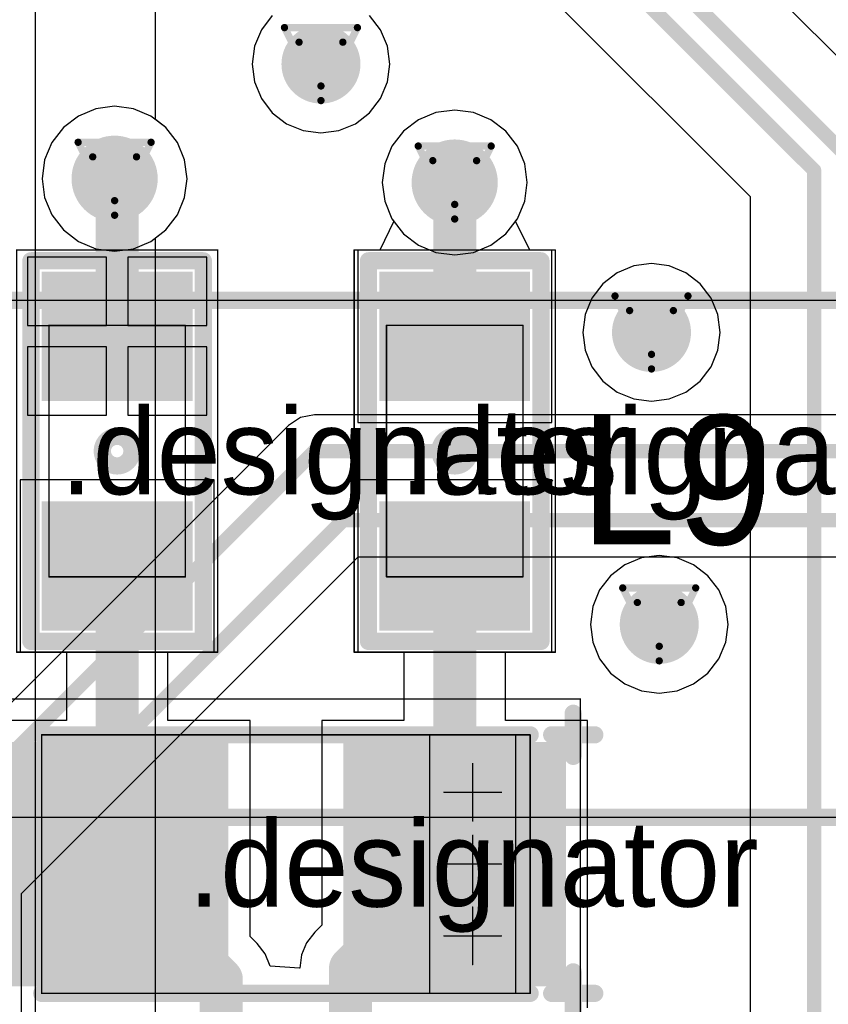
# Model space of a CAD drawing. Header units: millimetres. Extents: x 138 to 555, y 26 to 334.
# Tile 484 of 656: x 279.19 to 284.82, y 155.61 to 162.46. Entities that reach past the tile are written whole.
import ezdxf

# ---------------------------------------------------------------- set-up
doc = ezdxf.new("R2010")
doc.units = ezdxf.units.MM
for name, color, linetype in [('BottomLayer', 5, 'Continuous'), ('DrillDrawing', 1, 'Continuous'), ('Mechanical20', 56, 'Continuous'), ('Mechanical27', 56, 'Continuous'), ('MidLayer1', 16, 'Continuous'), ('MidLayer2', 76, 'Continuous'), ('MidLayer3', 90, 'Continuous'), ('MidLayer4', 156, 'Continuous'), ('MultiLayer', 9, 'Continuous'), ('TopLayer', 1, 'Continuous'), ('TopOverlay', 2, 'Continuous'), ('TopPaste', 8, 'Continuous'), ('TopSolder', 216, 'Continuous'), ('ViaHoleLayer', 16, 'Continuous')]:
    doc.layers.add(name, color=color, linetype=linetype)

# ---------------------------------------------------------------- blocks, each defined once
blk = doc.blocks.new('CON_SAMTEC_QSH_030_01_F_D_A_LCD_MB1230_505')
at = {"layer": 'Mechanical27', "const_width": 0.01}
blk.add_lwpolyline([(97.75, -7.4), (-54.25, -7.4)], dxfattribs=at)
at = {"layer": 'TopOverlay', "const_width": 0.12}
blk.add_lwpolyline([(97.7, -7.4), (-54.3, -7.4)], dxfattribs=at)
blk = doc.blocks.new('L0603_791')
at = {"layer": 'Mechanical20', "const_width": 0.01}
for points in [[(-1.4, -0.7), (-1.4, 0.7)], [(-0.3, 0.7), (-1.4, 0.7)], [(1.4, 0.7), (-0.3, 0.7)], [(1.4, -0.7), (1.4, 0.7)], [(1.4, -0.7), (-1.4, -0.7)]]:
    blk.add_lwpolyline(points, dxfattribs=at)
at = {"layer": 'Mechanical20', "const_width": 0.005}
for points in [[(-1.4025, 0.7, 1), (-1.3975, 0.7, 1)], [(-1.4025, 0.7, 1), (-1.3975, 0.7, 1)], [(-0.3025, 0.7, 1), (-0.2975, 0.7, 1)], [(-0.3025, 0.7, 1), (-0.2975, 0.7, 1)], [(1.3975, 0.7, 1), (1.4025, 0.7, 1)], [(1.3975, 0.7, 1), (1.4025, 0.7, 1)], [(-1.4025, -0.7, 1), (-1.3975, -0.7, 1)], [(-1.4025, -0.7, 1), (-1.3975, -0.7, 1)], [(1.3975, -0.7, 1), (1.4025, -0.7, 1)], [(1.3975, -0.7, 1), (1.4025, -0.7, 1)]]:
    blk.add_lwpolyline(points, format="xyb", close=True, dxfattribs=at)
at = {"layer": 'Mechanical27', "const_width": 0.01}
for points in [[(0.875, 0.475), (-0.875, 0.475)], [(-0.875, -0.475), (-0.875, 0.475)], [(0.875, -0.475), (0.875, 0.475)], [(0.875, -0.475), (-0.875, -0.475)]]:
    blk.add_lwpolyline(points, dxfattribs=at)
at = {"layer": 'Mechanical27', "const_width": 0.005}
for points in [[(-0.8775, 0.475, 1), (-0.8725, 0.475, 1)], [(-0.8775, 0.475, 1), (-0.8725, 0.475, 1)], [(0.8725, 0.475, 1), (0.8775, 0.475, 1)], [(0.8725, 0.475, 1), (0.8775, 0.475, 1)], [(-0.8775, -0.475, 1), (-0.8725, -0.475, 1)], [(-0.8775, -0.475, 1), (-0.8725, -0.475, 1)], [(0.8725, -0.475, 1), (0.8775, -0.475, 1)], [(0.8725, -0.475, 1), (0.8775, -0.475, 1)]]:
    blk.add_lwpolyline(points, format="xyb", close=True, dxfattribs=at)
at = {"layer": 'TopLayer'}
for points in [[(-0.4, -0.475), (-0.4, 0.475), (-1.2, -0.475), (-1.2, 0.475)], [(1.2, -0.475), (1.2, 0.475), (0.4, -0.475), (0.4, 0.475)]]:
    blk.add_solid(points, dxfattribs=at)
at = {"layer": 'TopOverlay', "const_width": 0.12}
for points in [[(1.325, 0.6), (-1.325, 0.6)], [(-1.325, -0.6), (-1.325, 0.6)], [(1.325, -0.6), (1.325, 0.6)], [(1.325, -0.6), (-1.325, -0.6)]]:
    blk.add_lwpolyline(points, dxfattribs=at)
at = {"layer": 'TopOverlay'}
for points, const_width in [([(-1.355, 0.6, 1), (-1.295, 0.6, 1)], 0.06), ([(-1.355, 0.6, 1), (-1.295, 0.6, 1)], 0.06), ([(1.295, 0.6, 1), (1.355, 0.6, 1)], 0.06), ([(1.295, 0.6, 1), (1.355, 0.6, 1)], 0.06), ([(0.1031, 0, 1), (-0.1031, 0, 1)], 0.12), ([(-0.1331, 0, 1), (-0.0731, 0, 1)], 0.06), ([(0.0731, 0, 1), (0.1331, 0, 1)], 0.06), ([(-1.355, -0.6, 1), (-1.295, -0.6, 1)], 0.06), ([(-1.355, -0.6, 1), (-1.295, -0.6, 1)], 0.06), ([(1.295, -0.6, 1), (1.355, -0.6, 1)], 0.06), ([(1.295, -0.6, 1), (1.355, -0.6, 1)], 0.06)]:
    blk.add_lwpolyline(points, format="xyb", close=True, dxfattribs=dict(at, const_width=const_width))
at = {"layer": 'TopPaste'}
for points in [[(-0.4, -0.475), (-0.4, 0.475), (-1.2, -0.475), (-1.2, 0.475)], [(1.2, -0.475), (1.2, 0.475), (0.4, -0.475), (0.4, 0.475)]]:
    blk.add_solid(points, dxfattribs=at)
at = {"layer": 'TopSolder'}
for points in [[(-0.35, -0.525), (-0.35, 0.525), (-1.25, -0.525), (-1.25, 0.525)], [(1.25, -0.525), (1.25, 0.525), (0.35, -0.525), (0.35, 0.525)]]:
    blk.add_solid(points, dxfattribs=at)
blk = doc.blocks.new('L0603_792')
at = {"layer": 'Mechanical20', "const_width": 0.01}
for points in [[(-1.4, -0.7), (-1.4, 0.7)], [(-0.3, 0.7), (-1.4, 0.7)], [(1.4, 0.7), (-0.3, 0.7)], [(1.4, -0.7), (1.4, 0.7)], [(1.4, -0.7), (-1.4, -0.7)]]:
    blk.add_lwpolyline(points, dxfattribs=at)
at = {"layer": 'Mechanical20', "const_width": 0.005}
for points in [[(-1.4025, 0.7, 1), (-1.3975, 0.7, 1)], [(-1.4025, 0.7, 1), (-1.3975, 0.7, 1)], [(-0.3025, 0.7, 1), (-0.2975, 0.7, 1)], [(-0.3025, 0.7, 1), (-0.2975, 0.7, 1)], [(1.3975, 0.7, 1), (1.4025, 0.7, 1)], [(1.3975, 0.7, 1), (1.4025, 0.7, 1)], [(-1.4025, -0.7, 1), (-1.3975, -0.7, 1)], [(-1.4025, -0.7, 1), (-1.3975, -0.7, 1)], [(1.3975, -0.7, 1), (1.4025, -0.7, 1)], [(1.3975, -0.7, 1), (1.4025, -0.7, 1)]]:
    blk.add_lwpolyline(points, format="xyb", close=True, dxfattribs=at)
at = {"layer": 'Mechanical27', "const_width": 0.01}
for points in [[(0.875, 0.475), (-0.875, 0.475)], [(-0.875, -0.475), (-0.875, 0.475)], [(0.875, -0.475), (0.875, 0.475)], [(0.875, -0.475), (-0.875, -0.475)]]:
    blk.add_lwpolyline(points, dxfattribs=at)
at = {"layer": 'Mechanical27', "const_width": 0.005}
for points in [[(-0.8775, 0.475, 1), (-0.8725, 0.475, 1)], [(-0.8775, 0.475, 1), (-0.8725, 0.475, 1)], [(0.8725, 0.475, 1), (0.8775, 0.475, 1)], [(0.8725, 0.475, 1), (0.8775, 0.475, 1)], [(-0.8775, -0.475, 1), (-0.8725, -0.475, 1)], [(-0.8775, -0.475, 1), (-0.8725, -0.475, 1)], [(0.8725, -0.475, 1), (0.8775, -0.475, 1)], [(0.8725, -0.475, 1), (0.8775, -0.475, 1)]]:
    blk.add_lwpolyline(points, format="xyb", close=True, dxfattribs=at)
at = {"layer": 'TopLayer'}
for points in [[(-0.4, -0.475), (-0.4, 0.475), (-1.2, -0.475), (-1.2, 0.475)], [(1.2, -0.475), (1.2, 0.475), (0.4, -0.475), (0.4, 0.475)]]:
    blk.add_solid(points, dxfattribs=at)
at = {"layer": 'TopOverlay', "const_width": 0.12}
for points in [[(1.325, 0.6), (-1.325, 0.6)], [(-1.325, -0.6), (-1.325, 0.6)], [(1.325, -0.6), (1.325, 0.6)], [(1.325, -0.6), (-1.325, -0.6)]]:
    blk.add_lwpolyline(points, dxfattribs=at)
at = {"layer": 'TopOverlay'}
for points, const_width in [([(-1.355, 0.6, 1), (-1.295, 0.6, 1)], 0.06), ([(-1.355, 0.6, 1), (-1.295, 0.6, 1)], 0.06), ([(1.295, 0.6, 1), (1.355, 0.6, 1)], 0.06), ([(1.295, 0.6, 1), (1.355, 0.6, 1)], 0.06), ([(0.1031, 0, 1), (-0.1031, 0, 1)], 0.12), ([(-0.1331, 0, 1), (-0.0731, 0, 1)], 0.06), ([(0.0731, 0, 1), (0.1331, 0, 1)], 0.06), ([(-1.355, -0.6, 1), (-1.295, -0.6, 1)], 0.06), ([(-1.355, -0.6, 1), (-1.295, -0.6, 1)], 0.06), ([(1.295, -0.6, 1), (1.355, -0.6, 1)], 0.06), ([(1.295, -0.6, 1), (1.355, -0.6, 1)], 0.06)]:
    blk.add_lwpolyline(points, format="xyb", close=True, dxfattribs=dict(at, const_width=const_width))
at = {"layer": 'TopPaste'}
for points in [[(-0.4, -0.475), (-0.4, 0.475), (-1.2, -0.475), (-1.2, 0.475)], [(1.2, -0.475), (1.2, 0.475), (0.4, -0.475), (0.4, 0.475)]]:
    blk.add_solid(points, dxfattribs=at)
at = {"layer": 'TopSolder'}
for points in [[(-0.35, -0.525), (-0.35, 0.525), (-1.25, -0.525), (-1.25, 0.525)], [(1.25, -0.525), (1.25, 0.525), (0.35, -0.525), (0.35, 0.525)]]:
    blk.add_solid(points, dxfattribs=at)
blk = doc.blocks.new('CPOL_TAJ_A_1206_H180_874')
at = {"layer": 'Mechanical20', "const_width": 0.01}
for points in [[(-2.05, 1.15), (-2.05, -1.15)], [(2.05, 1.15), (-2.05, 1.15)], [(2.05, 1.15), (2.05, -0.75)], [(2.05, -0.75), (2.05, -1.15)], [(-1.5, -1.15), (-2.05, -1.15)], [(2.05, -1.15), (-1.5, -1.15)]]:
    blk.add_lwpolyline(points, dxfattribs=at)
at = {"layer": 'Mechanical20', "const_width": 0.005}
for points in [[(-2.0525, 1.15, 1), (-2.0475, 1.15, 1)], [(-2.0525, 1.15, 1), (-2.0475, 1.15, 1)], [(2.0475, 1.15, 1), (2.0525, 1.15, 1)], [(2.0475, 1.15, 1), (2.0525, 1.15, 1)], [(2.0475, -0.75, 1), (2.0525, -0.75, 1)], [(2.0475, -0.75, 1), (2.0525, -0.75, 1)], [(-2.0525, -1.15, 1), (-2.0475, -1.15, 1)], [(-2.0525, -1.15, 1), (-2.0475, -1.15, 1)], [(-1.5025, -1.15, 1), (-1.4975, -1.15, 1)], [(-1.5025, -1.15, 1), (-1.4975, -1.15, 1)], [(2.0475, -1.15, 1), (2.0525, -1.15, 1)], [(2.0475, -1.15, 1), (2.0525, -1.15, 1)]]:
    blk.add_lwpolyline(points, format="xyb", close=True, dxfattribs=at)
at = {"layer": 'Mechanical27', "const_width": 0.01}
for points in [[(1.7, 0.9), (-1.7, 0.9)], [(-1.7, 0.9), (-1.7, -0.9)], [(-1.6, 0.9), (-1.6, -0.9)], [(-1, 0.9), (-1, -0.9)], [(1.7, 0.9), (1.7, -0.9)], [(-1.3, 0.7), (-1.3, 0.3)], [(-1.1, 0.5), (-1.5, 0.5)], [(-1.3, 0.2), (-1.3, -0.2)], [(-1.1, 0), (-1.5, 0)], [(-1.3, -0.3), (-1.3, -0.7)], [(-1.1, -0.5), (-1.5, -0.5)], [(1.7, -0.9), (-1.7, -0.9)]]:
    blk.add_lwpolyline(points, dxfattribs=at)
at = {"layer": 'Mechanical27', "const_width": 0.005}
for points in [[(-1.7025, 0.9, 1), (-1.6975, 0.9, 1)], [(-1.7025, 0.9, 1), (-1.6975, 0.9, 1)], [(-1.6025, 0.9, 1), (-1.5975, 0.9, 1)], [(-1.0025, 0.9, 1), (-0.9975, 0.9, 1)], [(1.6975, 0.9, 1), (1.7025, 0.9, 1)], [(1.6975, 0.9, 1), (1.7025, 0.9, 1)], [(-1.3025, 0.7, 1), (-1.2975, 0.7, 1)], [(-1.5025, 0.5, 1), (-1.4975, 0.5, 1)], [(-1.1025, 0.5, 1), (-1.0975, 0.5, 1)], [(-1.3025, 0.3, 1), (-1.2975, 0.3, 1)], [(-1.3025, 0.2, 1), (-1.2975, 0.2, 1)], [(-1.5025, 0, 1), (-1.4975, 0, 1)], [(-1.1025, 0, 1), (-1.0975, 0, 1)], [(-1.3025, -0.2, 1), (-1.2975, -0.2, 1)], [(-1.3025, -0.3, 1), (-1.2975, -0.3, 1)], [(-1.5025, -0.5, 1), (-1.4975, -0.5, 1)], [(-1.1025, -0.5, 1), (-1.0975, -0.5, 1)], [(-1.3025, -0.7, 1), (-1.2975, -0.7, 1)], [(-1.7025, -0.9, 1), (-1.6975, -0.9, 1)], [(-1.7025, -0.9, 1), (-1.6975, -0.9, 1)], [(-1.6025, -0.9, 1), (-1.5975, -0.9, 1)], [(-1.0025, -0.9, 1), (-0.9975, -0.9, 1)], [(1.6975, -0.9, 1), (1.7025, -0.9, 1)], [(1.6975, -0.9, 1), (1.7025, -0.9, 1)]]:
    blk.add_lwpolyline(points, format="xyb", close=True, dxfattribs=at)
at = {"layer": 'TopLayer'}
for points in [[(-1.9, -0.8), (-0.45, -0.8), (-1.9, 0.8), (-0.45, 0.8)], [(0.45, -0.8), (1.9, -0.8), (0.45, 0.8), (1.9, 0.8)]]:
    blk.add_solid(points, dxfattribs=at)
at = {"layer": 'TopOverlay', "const_width": 0.12}
for points in [[(-2, 1.05), (-2, 0.75)], [(-1.85, 0.9), (-2.15, 0.9)], [(1.7, 0.9), (-1.7, 0.9)], [(-2, -0.75), (-2, -1.05)], [(-1.85, -0.9), (-2.15, -0.9)], [(1.7, -0.9), (-1.7, -0.9)]]:
    blk.add_lwpolyline(points, dxfattribs=at)
at = {"layer": 'TopOverlay', "const_width": 0.06}
for points in [[(-2.03, 1.05, 1), (-1.97, 1.05, 1)], [(-2.18, 0.9, 1), (-2.12, 0.9, 1)], [(-1.88, 0.9, 1), (-1.82, 0.9, 1)], [(-1.73, 0.9, 1), (-1.67, 0.9, 1)], [(1.67, 0.9, 1), (1.73, 0.9, 1)], [(-2.03, 0.75, 1), (-1.97, 0.75, 1)], [(-2.03, -0.75, 1), (-1.97, -0.75, 1)], [(-2.18, -0.9, 1), (-2.12, -0.9, 1)], [(-1.88, -0.9, 1), (-1.82, -0.9, 1)], [(-1.73, -0.9, 1), (-1.67, -0.9, 1)], [(1.67, -0.9, 1), (1.73, -0.9, 1)], [(-2.03, -1.05, 1), (-1.97, -1.05, 1)]]:
    blk.add_lwpolyline(points, format="xyb", close=True, dxfattribs=at)
at = {"layer": 'TopPaste'}
for points in [[(-1.9, -0.8), (-0.45, -0.8), (-1.9, 0.8), (-0.45, 0.8)], [(0.45, -0.8), (1.9, -0.8), (0.45, 0.8), (1.9, 0.8)]]:
    blk.add_solid(points, dxfattribs=at)
at = {"layer": 'TopSolder'}
for points in [[(-1.95, -0.85), (-0.4, -0.85), (-1.95, 0.85), (-0.4, 0.85)], [(0.4, -0.85), (1.95, -0.85), (0.4, 0.85), (1.95, 0.85)]]:
    blk.add_solid(points, dxfattribs=at)
blk = doc.blocks.new('MOD_MB1263_943')
at = {"layer": 'Mechanical27', "const_width": 0.01}
blk.add_lwpolyline([(65, -8), (65, 78)], dxfattribs=at)
at = {"layer": 'TopOverlay', "const_width": 0.12}
blk.add_lwpolyline([(65, -8), (65, 78)], dxfattribs=at)

msp = doc.modelspace()

# ---------------------------------------------------------------- linework, layer by layer
at = {"layer": 'BottomLayer'}
for p, q in [((282.0898, 161.8142), (281.9682, 161.7638)), ((282.2204, 161.8314), (282.0898, 161.8142)), ((282.3509, 161.8142), (282.2204, 161.8314)), ((282.4725, 161.7638), (282.3509, 161.8142)), ((281.9682, 161.7638), (281.8638, 161.6837)), ((282.577, 161.6837), (282.4725, 161.7638)), ((281.8638, 161.6837), (281.7836, 161.5792)), ((282.6571, 161.5792), (282.577, 161.6837)), ((281.7836, 161.5792), (281.7332, 161.4576)), ((282.7075, 161.4576), (282.6571, 161.5792)), ((281.7332, 161.4576), (281.716, 161.3271)), ((282.7247, 161.3271), (282.7075, 161.4576)), ((281.716, 161.3271), (281.7332, 161.1966)), ((282.7075, 161.1966), (282.7247, 161.3271)), ((281.7332, 161.1966), (281.7836, 161.0749)), ((282.6571, 161.0749), (282.7075, 161.1966)), ((281.7836, 161.0749), (281.8638, 160.9705)), ((282.577, 160.9705), (282.6571, 161.0749)), ((281.8638, 160.9705), (281.9682, 160.8903)), ((282.4725, 160.8903), (282.577, 160.9705)), ((281.9682, 160.8903), (282.0898, 160.84)), ((282.3509, 160.84), (282.4725, 160.8903)), ((282.0898, 160.84), (282.2204, 160.8228)), ((282.2204, 160.8228), (282.3509, 160.84)), ((281.1466, 159.6916), (281.0639, 159.6363)), ((281.2441, 159.711), (281.1466, 159.6916)), ((313.9182, 159.711), (281.2441, 159.711)), ((281.0639, 159.6363), (278.2851, 156.8576)), ((279.206, 156.3779), (281.549, 158.7209)), ((281.549, 158.7209), (314.3974, 158.7209)), ((279.206, 145.287), (279.206, 156.3779))]:
    msp.add_line(p, q, dxfattribs=at)
for points, const_width in [([(281.1519, 162.1517, 1), (281.4269, 162.1517, 1)], 0.275), ([(279.7031, 161.3535, 1), (280.0031, 161.3535, 1)], 0.3), ([(282.0704, 161.3271, 1), (282.3704, 161.3271, 1)], 0.3), ([(283.4528, 160.2834, 1), (283.7278, 160.2834, 1)], 0.275), ([(281.2191, 159.4561, 1), (281.2691, 159.4561, 1)], 0.05), ([(281.2191, 159.4561, 1), (281.2691, 159.4561, 1)], 0.05), ([(281.4185, 158.9758, 1), (281.4685, 158.9758, 1)], 0.05), ([(281.4185, 158.9758, 1), (281.4685, 158.9758, 1)], 0.05), ([(283.5066, 158.2511, 1), (283.7816, 158.2511, 1)], 0.275)]:
    msp.add_lwpolyline(points, format="xyb", close=True, dxfattribs=dict(at, const_width=const_width))
at = {"layer": 'BottomLayer', "const_width": 0.1}
for points in [[(278.4654, 156.6773), (281.2441, 159.4561)], [(281.2441, 159.4561), (314.0238, 159.4561)], [(278.9511, 156.4834), (281.4435, 158.9758)], [(281.4435, 158.9758), (314.832, 158.9758)]]:
    msp.add_lwpolyline(points, dxfattribs=at)
at = {"layer": 'DrillDrawing', "const_width": 0.0508}
for points in [[(281.0354, 162.4057), (281.5434, 162.4057)], [(281.0354, 162.4057), (281.2894, 161.8977)], [(281.2894, 161.8977), (281.5434, 162.4057)], [(281.137, 162.3041), (281.4418, 162.3041)], [(281.137, 162.3041), (281.2894, 161.9993)], [(281.2894, 161.9993), (281.4418, 162.3041)], [(279.5991, 161.6075), (280.1071, 161.6075)], [(279.5991, 161.6075), (279.8531, 161.0995)], [(279.8531, 161.0995), (280.1071, 161.6075)], [(281.9664, 161.5811), (282.4744, 161.5811)], [(281.9664, 161.5811), (282.2204, 161.0731)], [(282.2204, 161.0731), (282.4744, 161.5811)], [(279.7007, 161.5059), (280.0055, 161.5059)], [(279.7007, 161.5059), (279.8531, 161.2011)], [(279.8531, 161.2011), (280.0055, 161.5059)], [(282.068, 161.4795), (282.3728, 161.4795)], [(282.068, 161.4795), (282.2204, 161.1747)], [(282.2204, 161.1747), (282.3728, 161.4795)], [(283.3363, 160.5374), (283.8443, 160.5374)], [(283.3363, 160.5374), (283.5903, 160.0294)], [(283.5903, 160.0294), (283.8443, 160.5374)], [(283.4379, 160.4358), (283.7427, 160.4358)], [(283.4379, 160.4358), (283.5903, 160.131)], [(283.5903, 160.131), (283.7427, 160.4358)], [(283.3901, 158.5051), (283.8981, 158.5051)], [(283.3901, 158.5051), (283.6441, 157.9971)], [(283.6441, 157.9971), (283.8981, 158.5051)], [(283.4917, 158.4035), (283.7965, 158.4035)], [(283.4917, 158.4035), (283.6441, 158.0987)], [(283.6441, 158.0987), (283.7965, 158.4035)]]:
    msp.add_lwpolyline(points, dxfattribs=at)
at = {"layer": 'DrillDrawing', "const_width": 0.0254}
for points in [[(281.0227, 162.4057, 1), (281.0481, 162.4057, 1)], [(281.0227, 162.4057, 1), (281.0481, 162.4057, 1)], [(281.5307, 162.4057, 1), (281.5561, 162.4057, 1)], [(281.5307, 162.4057, 1), (281.5561, 162.4057, 1)], [(281.1243, 162.3041, 1), (281.1497, 162.3041, 1)], [(281.1243, 162.3041, 1), (281.1497, 162.3041, 1)], [(281.4291, 162.3041, 1), (281.4545, 162.3041, 1)], [(281.4291, 162.3041, 1), (281.4545, 162.3041, 1)], [(281.2767, 161.9993, 1), (281.3021, 161.9993, 1)], [(281.2767, 161.9993, 1), (281.3021, 161.9993, 1)], [(281.2767, 161.8977, 1), (281.3021, 161.8977, 1)], [(281.2767, 161.8977, 1), (281.3021, 161.8977, 1)], [(279.5864, 161.6075, 1), (279.6118, 161.6075, 1)], [(279.5864, 161.6075, 1), (279.6118, 161.6075, 1)], [(280.0944, 161.6075, 1), (280.1198, 161.6075, 1)], [(280.0944, 161.6075, 1), (280.1198, 161.6075, 1)], [(281.9537, 161.5811, 1), (281.9791, 161.5811, 1)], [(281.9537, 161.5811, 1), (281.9791, 161.5811, 1)], [(282.4617, 161.5811, 1), (282.4871, 161.5811, 1)], [(282.4617, 161.5811, 1), (282.4871, 161.5811, 1)], [(279.688, 161.5059, 1), (279.7134, 161.5059, 1)], [(279.688, 161.5059, 1), (279.7134, 161.5059, 1)], [(279.9928, 161.5059, 1), (280.0182, 161.5059, 1)], [(279.9928, 161.5059, 1), (280.0182, 161.5059, 1)], [(282.0553, 161.4795, 1), (282.0807, 161.4795, 1)], [(282.0553, 161.4795, 1), (282.0807, 161.4795, 1)], [(282.3601, 161.4795, 1), (282.3855, 161.4795, 1)], [(282.3601, 161.4795, 1), (282.3855, 161.4795, 1)], [(279.8404, 161.2011, 1), (279.8658, 161.2011, 1)], [(279.8404, 161.2011, 1), (279.8658, 161.2011, 1)], [(282.2077, 161.1747, 1), (282.2331, 161.1747, 1)], [(282.2077, 161.1747, 1), (282.2331, 161.1747, 1)], [(279.8404, 161.0995, 1), (279.8658, 161.0995, 1)], [(279.8404, 161.0995, 1), (279.8658, 161.0995, 1)], [(282.2077, 161.0731, 1), (282.2331, 161.0731, 1)], [(282.2077, 161.0731, 1), (282.2331, 161.0731, 1)], [(283.3236, 160.5374, 1), (283.349, 160.5374, 1)], [(283.3236, 160.5374, 1), (283.349, 160.5374, 1)], [(283.8316, 160.5374, 1), (283.857, 160.5374, 1)], [(283.8316, 160.5374, 1), (283.857, 160.5374, 1)], [(283.4252, 160.4358, 1), (283.4506, 160.4358, 1)], [(283.4252, 160.4358, 1), (283.4506, 160.4358, 1)], [(283.73, 160.4358, 1), (283.7554, 160.4358, 1)], [(283.73, 160.4358, 1), (283.7554, 160.4358, 1)], [(283.5776, 160.131, 1), (283.603, 160.131, 1)], [(283.5776, 160.131, 1), (283.603, 160.131, 1)], [(283.5776, 160.0294, 1), (283.603, 160.0294, 1)], [(283.5776, 160.0294, 1), (283.603, 160.0294, 1)], [(283.3774, 158.5051, 1), (283.4028, 158.5051, 1)], [(283.3774, 158.5051, 1), (283.4028, 158.5051, 1)], [(283.8854, 158.5051, 1), (283.9108, 158.5051, 1)], [(283.8854, 158.5051, 1), (283.9108, 158.5051, 1)], [(283.479, 158.4035, 1), (283.5044, 158.4035, 1)], [(283.479, 158.4035, 1), (283.5044, 158.4035, 1)], [(283.7838, 158.4035, 1), (283.8092, 158.4035, 1)], [(283.7838, 158.4035, 1), (283.8092, 158.4035, 1)], [(283.6314, 158.0987, 1), (283.6568, 158.0987, 1)], [(283.6314, 158.0987, 1), (283.6568, 158.0987, 1)], [(283.6314, 157.9971, 1), (283.6568, 157.9971, 1)], [(283.6314, 157.9971, 1), (283.6568, 157.9971, 1)]]:
    msp.add_lwpolyline(points, format="xyb", close=True, dxfattribs=at)
at = {"layer": 'MidLayer1'}
for p, q in [((280.1371, 161.7659), (280.1371, 237.6154)), ((279.3001, 163.6756), (279.3001, 146.7256)), ((280.9506, 162.4905), (280.8745, 162.3912)), ((281.7043, 162.3912), (281.6282, 162.4905)), ((280.8745, 162.3912), (280.8266, 162.2757)), ((281.7522, 162.2757), (281.7043, 162.3912)), ((280.8266, 162.2757), (280.8103, 162.1517)), ((281.7685, 162.1517), (281.7522, 162.2757)), ((280.8103, 162.1517), (280.8266, 162.0277)), ((281.7522, 162.0277), (281.7685, 162.1517)), ((280.8266, 162.0277), (280.8745, 161.9121)), ((281.7043, 161.9121), (281.7522, 162.0277)), ((280.8745, 161.9121), (280.9506, 161.8129)), ((281.6282, 161.8129), (281.7043, 161.9121)), ((280.9506, 161.8129), (281.0499, 161.7368)), ((281.529, 161.7368), (281.6282, 161.8129)), ((280.2097, 161.7101), (280.1371, 161.7659)), ((280.2899, 161.6057), (280.2097, 161.7101)), ((281.0499, 161.7368), (281.1654, 161.6889)), ((281.4134, 161.6889), (281.529, 161.7368)), ((281.1654, 161.6889), (281.2894, 161.6726)), ((281.2894, 161.6726), (281.4134, 161.6889)), ((280.3403, 161.4841), (280.2899, 161.6057)), ((280.3574, 161.3535), (280.3403, 161.4841)), ((280.3403, 161.223), (280.3574, 161.3535)), ((280.2899, 161.1014), (280.3403, 161.223)), ((280.2097, 160.9969), (280.2899, 161.1014)), ((280.1371, 160.9412), (280.2097, 160.9969)), ((280.1371, 149.8433), (280.1371, 160.9412)), ((283.4663, 160.7462), (283.3507, 160.6983)), ((283.5903, 160.7625), (283.4663, 160.7462)), ((283.7143, 160.7462), (283.5903, 160.7625)), ((283.8298, 160.6983), (283.7143, 160.7462)), ((283.3507, 160.6983), (283.2515, 160.6222)), ((283.929, 160.6222), (283.8298, 160.6983)), ((283.2515, 160.6222), (283.1753, 160.523)), ((284.0052, 160.523), (283.929, 160.6222)), ((283.1753, 160.523), (283.1275, 160.4074)), ((284.053, 160.4074), (284.0052, 160.523)), ((283.1275, 160.4074), (283.1112, 160.2834)), ((284.0694, 160.2834), (284.053, 160.4074)), ((283.1112, 160.2834), (283.1275, 160.1594)), ((284.053, 160.1594), (284.0694, 160.2834)), ((283.1275, 160.1594), (283.1753, 160.0439)), ((284.0052, 160.0439), (284.053, 160.1594)), ((283.1753, 160.0439), (283.2515, 159.9447)), ((283.929, 159.9447), (284.0052, 160.0439)), ((283.2515, 159.9447), (283.3507, 159.8685)), ((283.8298, 159.8685), (283.929, 159.9447)), ((283.3507, 159.8685), (283.4663, 159.8207)), ((283.7143, 159.8207), (283.8298, 159.8685)), ((283.4663, 159.8207), (283.5903, 159.8043)), ((283.5903, 159.8043), (283.7143, 159.8207)), ((283.5201, 158.7139), (283.4046, 158.666)), ((283.6441, 158.7302), (283.5201, 158.7139)), ((283.7681, 158.7139), (283.6441, 158.7302)), ((283.8837, 158.666), (283.7681, 158.7139)), ((283.4046, 158.666), (283.3054, 158.5899)), ((283.9829, 158.5899), (283.8837, 158.666)), ((283.3054, 158.5899), (283.2292, 158.4907)), ((284.059, 158.4907), (283.9829, 158.5899)), ((283.2292, 158.4907), (283.1814, 158.3751)), ((284.1069, 158.3751), (284.059, 158.4907)), ((283.1814, 158.3751), (283.165, 158.2511)), ((284.1232, 158.2511), (284.1069, 158.3751)), ((283.165, 158.2511), (283.1814, 158.1271)), ((284.1069, 158.1271), (284.1232, 158.2511)), ((283.1814, 158.1271), (283.2292, 158.0116)), ((284.059, 158.0116), (284.1069, 158.1271)), ((283.2292, 158.0116), (283.3054, 157.9124)), ((283.9829, 157.9124), (284.059, 158.0116)), ((283.3054, 157.9124), (283.4046, 157.8362)), ((283.8837, 157.8362), (283.9829, 157.9124)), ((283.4046, 157.8362), (283.5201, 157.7884)), ((283.7681, 157.7884), (283.8837, 157.8362)), ((283.5201, 157.7884), (283.6441, 157.772)), ((283.6441, 157.772), (283.7681, 157.7884))]:
    msp.add_line(p, q, dxfattribs=at)
for points, const_width in [([(281.1519, 162.1517, 1), (281.4269, 162.1517, 1)], 0.275), ([(279.7031, 161.3535, 1), (280.0031, 161.3535, 1)], 0.3), ([(282.0704, 161.3271, 1), (282.3704, 161.3271, 1)], 0.3), ([(283.4528, 160.2834, 1), (283.7278, 160.2834, 1)], 0.275), ([(283.5066, 158.2511, 1), (283.7816, 158.2511, 1)], 0.275)]:
    msp.add_lwpolyline(points, format="xyb", close=True, dxfattribs=dict(at, const_width=const_width))
at = {"layer": 'MidLayer2'}
for p, q in [((282.0898, 161.8142), (281.9682, 161.7638)), ((282.2204, 161.8314), (282.0898, 161.8142)), ((282.3509, 161.8142), (282.2204, 161.8314)), ((282.4725, 161.7638), (282.3509, 161.8142)), ((281.9682, 161.7638), (281.8638, 161.6837)), ((282.577, 161.6837), (282.4725, 161.7638)), ((281.8638, 161.6837), (281.7836, 161.5792)), ((282.6571, 161.5792), (282.577, 161.6837)), ((281.7836, 161.5792), (281.7332, 161.4576)), ((282.7075, 161.4576), (282.6571, 161.5792)), ((281.7332, 161.4576), (281.716, 161.3271)), ((282.7247, 161.3271), (282.7075, 161.4576)), ((281.716, 161.3271), (281.7332, 161.1966)), ((282.7075, 161.1966), (282.7247, 161.3271)), ((281.7332, 161.1966), (281.7836, 161.0749)), ((282.6571, 161.0749), (282.7075, 161.1966)), ((281.7836, 161.0749), (281.8638, 160.9705)), ((282.577, 160.9705), (282.6571, 161.0749)), ((281.8638, 160.9705), (281.9682, 160.8903)), ((282.4725, 160.8903), (282.577, 160.9705)), ((281.9682, 160.8903), (282.0898, 160.84)), ((282.3509, 160.84), (282.4725, 160.8903)), ((282.0898, 160.84), (282.2204, 160.8228)), ((282.2204, 160.8228), (282.3509, 160.84))]:
    msp.add_line(p, q, dxfattribs=at)
for points, const_width in [([(281.1519, 162.1517, 1), (281.4269, 162.1517, 1)], 0.275), ([(279.7031, 161.3535, 1), (280.0031, 161.3535, 1)], 0.3), ([(282.0704, 161.3271, 1), (282.3704, 161.3271, 1)], 0.3), ([(283.4528, 160.2834, 1), (283.7278, 160.2834, 1)], 0.275), ([(283.5066, 158.2511, 1), (283.7816, 158.2511, 1)], 0.275)]:
    msp.add_lwpolyline(points, format="xyb", close=True, dxfattribs=dict(at, const_width=const_width))
at = {"layer": 'MidLayer3'}
for p, q in [((282.0898, 161.8142), (281.9682, 161.7638)), ((282.2204, 161.8314), (282.0898, 161.8142)), ((282.3509, 161.8142), (282.2204, 161.8314)), ((282.4725, 161.7638), (282.3509, 161.8142)), ((281.9682, 161.7638), (281.8638, 161.6837)), ((282.577, 161.6837), (282.4725, 161.7638)), ((281.8638, 161.6837), (281.7836, 161.5792)), ((282.6571, 161.5792), (282.577, 161.6837)), ((281.7836, 161.5792), (281.7332, 161.4576)), ((282.7075, 161.4576), (282.6571, 161.5792)), ((281.7332, 161.4576), (281.716, 161.3271)), ((282.7247, 161.3271), (282.7075, 161.4576)), ((281.716, 161.3271), (281.7332, 161.1966)), ((282.7075, 161.1966), (282.7247, 161.3271)), ((281.7332, 161.1966), (281.7836, 161.0749)), ((282.6571, 161.0749), (282.7075, 161.1966)), ((281.7836, 161.0749), (281.8638, 160.9705)), ((282.577, 160.9705), (282.6571, 161.0749)), ((281.8638, 160.9705), (281.9682, 160.8903)), ((282.4725, 160.8903), (282.577, 160.9705)), ((281.9682, 160.8903), (282.0898, 160.84)), ((282.3509, 160.84), (282.4725, 160.8903)), ((282.0898, 160.84), (282.2204, 160.8228)), ((282.2204, 160.8228), (282.3509, 160.84))]:
    msp.add_line(p, q, dxfattribs=at)
for points, const_width in [([(281.1519, 162.1517, 1), (281.4269, 162.1517, 1)], 0.275), ([(279.7031, 161.3535, 1), (280.0031, 161.3535, 1)], 0.3), ([(282.0704, 161.3271, 1), (282.3704, 161.3271, 1)], 0.3), ([(283.4528, 160.2834, 1), (283.7278, 160.2834, 1)], 0.275), ([(283.5066, 158.2511, 1), (283.7816, 158.2511, 1)], 0.275)]:
    msp.add_lwpolyline(points, format="xyb", close=True, dxfattribs=dict(at, const_width=const_width))
at = {"layer": 'MidLayer4'}
for p, q in [((280.9506, 162.4905), (280.8745, 162.3912)), ((281.7043, 162.3912), (281.6282, 162.4905)), ((280.8745, 162.3912), (280.8266, 162.2757)), ((281.7522, 162.2757), (281.7043, 162.3912)), ((280.8266, 162.2757), (280.8103, 162.1517)), ((281.7685, 162.1517), (281.7522, 162.2757)), ((280.8103, 162.1517), (280.8266, 162.0277)), ((281.7522, 162.0277), (281.7685, 162.1517)), ((280.8266, 162.0277), (280.8745, 161.9121)), ((281.7043, 161.9121), (281.7522, 162.0277)), ((280.8745, 161.9121), (280.9506, 161.8129)), ((281.6282, 161.8129), (281.7043, 161.9121)), ((279.7226, 161.8407), (279.601, 161.7903)), ((279.8531, 161.8579), (279.7226, 161.8407)), ((279.9837, 161.8407), (279.8531, 161.8579)), ((280.1053, 161.7903), (279.9837, 161.8407)), ((279.601, 161.7903), (279.4965, 161.7101)), ((280.2097, 161.7101), (280.1053, 161.7903)), ((280.9506, 161.8129), (281.0499, 161.7368)), ((281.529, 161.7368), (281.6282, 161.8129)), ((282.0898, 161.8142), (281.9682, 161.7638)), ((282.2204, 161.8314), (282.0898, 161.8142)), ((282.3509, 161.8142), (282.2204, 161.8314)), ((282.4725, 161.7638), (282.3509, 161.8142)), ((279.4965, 161.7101), (279.4164, 161.6057)), ((280.2899, 161.6057), (280.2097, 161.7101)), ((281.0499, 161.7368), (281.1654, 161.6889)), ((281.4134, 161.6889), (281.529, 161.7368)), ((281.9682, 161.7638), (281.8638, 161.6837)), ((282.577, 161.6837), (282.4725, 161.7638)), ((281.1654, 161.6889), (281.2894, 161.6726)), ((281.2894, 161.6726), (281.4134, 161.6889)), ((281.8638, 161.6837), (281.7836, 161.5792)), ((282.6571, 161.5792), (282.577, 161.6837)), ((279.4164, 161.6057), (279.366, 161.4841)), ((280.3403, 161.4841), (280.2899, 161.6057)), ((281.7836, 161.5792), (281.7332, 161.4576)), ((282.7075, 161.4576), (282.6571, 161.5792)), ((279.366, 161.4841), (279.3488, 161.3535)), ((280.3574, 161.3535), (280.3403, 161.4841)), ((281.7332, 161.4576), (281.716, 161.3271)), ((282.7247, 161.3271), (282.7075, 161.4576)), ((279.3488, 161.3535), (279.366, 161.223)), ((280.3403, 161.223), (280.3574, 161.3535)), ((281.716, 161.3271), (281.7332, 161.1966)), ((282.7075, 161.1966), (282.7247, 161.3271)), ((279.366, 161.223), (279.4164, 161.1014)), ((280.2899, 161.1014), (280.3403, 161.223)), ((281.7332, 161.1966), (281.7836, 161.0749)), ((282.6571, 161.0749), (282.7075, 161.1966)), ((279.4164, 161.1014), (279.4965, 160.9969)), ((280.2097, 160.9969), (280.2899, 161.1014)), ((281.7836, 161.0749), (281.8638, 160.9705)), ((282.577, 160.9705), (282.6571, 161.0749)), ((279.4965, 160.9969), (279.601, 160.9168)), ((280.1053, 160.9168), (280.2097, 160.9969)), ((281.8638, 160.9705), (281.9682, 160.8903)), ((282.4725, 160.8903), (282.577, 160.9705)), ((279.601, 160.9168), (279.7226, 160.8664)), ((279.9837, 160.8664), (280.1053, 160.9168)), ((281.9682, 160.8903), (282.0898, 160.84)), ((282.3509, 160.84), (282.4725, 160.8903)), ((279.7226, 160.8664), (279.8531, 160.8492)), ((279.8531, 160.8492), (279.9837, 160.8664)), ((282.0898, 160.84), (282.2204, 160.8228)), ((282.2204, 160.8228), (282.3509, 160.84)), ((283.4663, 160.7462), (283.3507, 160.6983)), ((283.5903, 160.7625), (283.4663, 160.7462)), ((283.7143, 160.7462), (283.5903, 160.7625)), ((283.8298, 160.6983), (283.7143, 160.7462)), ((283.3507, 160.6983), (283.2515, 160.6222)), ((283.929, 160.6222), (283.8298, 160.6983)), ((283.2515, 160.6222), (283.1753, 160.523)), ((284.0052, 160.523), (283.929, 160.6222)), ((283.1753, 160.523), (283.1275, 160.4074)), ((284.053, 160.4074), (284.0052, 160.523)), ((283.1275, 160.4074), (283.1112, 160.2834)), ((284.0694, 160.2834), (284.053, 160.4074)), ((283.1112, 160.2834), (283.1275, 160.1594)), ((284.053, 160.1594), (284.0694, 160.2834)), ((283.1275, 160.1594), (283.1753, 160.0439)), ((284.0052, 160.0439), (284.053, 160.1594)), ((283.1753, 160.0439), (283.2515, 159.9447)), ((283.929, 159.9447), (284.0052, 160.0439)), ((283.2515, 159.9447), (283.3507, 159.8685)), ((283.8298, 159.8685), (283.929, 159.9447)), ((283.3507, 159.8685), (283.4663, 159.8207)), ((283.7143, 159.8207), (283.8298, 159.8685)), ((283.4663, 159.8207), (283.5903, 159.8043)), ((283.5903, 159.8043), (283.7143, 159.8207)), ((283.5201, 158.7139), (283.4046, 158.666)), ((283.6441, 158.7302), (283.5201, 158.7139)), ((283.7681, 158.7139), (283.6441, 158.7302)), ((283.8837, 158.666), (283.7681, 158.7139)), ((283.4046, 158.666), (283.3054, 158.5899)), ((283.9829, 158.5899), (283.8837, 158.666)), ((283.3054, 158.5899), (283.2292, 158.4907)), ((284.059, 158.4907), (283.9829, 158.5899)), ((283.2292, 158.4907), (283.1814, 158.3751)), ((284.1069, 158.3751), (284.059, 158.4907)), ((283.1814, 158.3751), (283.165, 158.2511)), ((284.1232, 158.2511), (284.1069, 158.3751)), ((283.165, 158.2511), (283.1814, 158.1271)), ((284.1069, 158.1271), (284.1232, 158.2511)), ((283.1814, 158.1271), (283.2292, 158.0116)), ((284.059, 158.0116), (284.1069, 158.1271)), ((283.2292, 158.0116), (283.3054, 157.9124)), ((283.9829, 157.9124), (284.059, 158.0116)), ((283.3054, 157.9124), (283.4046, 157.8362)), ((283.8837, 157.8362), (283.9829, 157.9124)), ((283.4046, 157.8362), (283.5201, 157.7884)), ((283.7681, 157.7884), (283.8837, 157.8362)), ((283.5201, 157.7884), (283.6441, 157.772)), ((283.6441, 157.772), (283.7681, 157.7884))]:
    msp.add_line(p, q, dxfattribs=at)
for points, const_width in [([(281.1519, 162.1517, 1), (281.4269, 162.1517, 1)], 0.275), ([(279.7031, 161.3535, 1), (280.0031, 161.3535, 1)], 0.3), ([(282.0704, 161.3271, 1), (282.3704, 161.3271, 1)], 0.3), ([(283.4528, 160.2834, 1), (283.7278, 160.2834, 1)], 0.275), ([(283.5066, 158.2511, 1), (283.7816, 158.2511, 1)], 0.275)]:
    msp.add_lwpolyline(points, format="xyb", close=True, dxfattribs=dict(at, const_width=const_width))
at = {"layer": 'MultiLayer'}
for points, const_width in [([(281.1519, 162.1517, 1), (281.4269, 162.1517, 1)], 0.275), ([(279.7031, 161.3535, 1), (280.0031, 161.3535, 1)], 0.3), ([(282.0704, 161.3271, 1), (282.3704, 161.3271, 1)], 0.3), ([(283.4528, 160.2834, 1), (283.7278, 160.2834, 1)], 0.275), ([(283.5066, 158.2511, 1), (283.7816, 158.2511, 1)], 0.275)]:
    msp.add_lwpolyline(points, format="xyb", close=True, dxfattribs=dict(at, const_width=const_width))
at = {"layer": 'TopLayer'}
for p, q in [((285.2655, 161.822), (283.6215, 163.466)), ((282.6339, 162.8731), (284.2778, 161.2292)), ((282.0898, 161.8142), (281.9682, 161.7638)), ((282.2204, 161.8314), (282.0898, 161.8142)), ((282.3509, 161.8142), (282.2204, 161.8314)), ((282.4725, 161.7638), (282.3509, 161.8142)), ((281.9682, 161.7638), (281.8638, 161.6837)), ((282.577, 161.6837), (282.4725, 161.7638)), ((281.8638, 161.6837), (281.7836, 161.5792)), ((282.6571, 161.5792), (282.577, 161.6837)), ((281.7836, 161.5792), (281.7332, 161.4576)), ((282.7075, 161.4576), (282.6571, 161.5792)), ((281.7332, 161.4576), (281.716, 161.3271)), ((282.7247, 161.3271), (282.7075, 161.4576)), ((281.716, 161.3271), (281.7332, 161.1966)), ((282.7075, 161.1966), (282.7247, 161.3271)), ((284.2778, 161.2292), (284.2778, 153.9024)), ((281.7332, 161.1966), (281.7836, 161.0749)), ((282.6571, 161.0749), (282.7075, 161.1966)), ((281.7971, 161.0574), (281.6984, 160.8574)), ((281.7836, 161.0749), (281.7971, 161.0574)), ((282.6436, 161.0574), (282.6571, 161.0749)), ((282.7423, 160.8574), (282.6436, 161.0574)), ((281.6984, 160.8574), (281.5455, 160.8574)), ((281.5455, 160.8574), (281.5455, 159.6574)), ((282.8955, 160.8574), (282.7423, 160.8574)), ((282.8955, 159.6574), (282.8955, 160.8574)), ((279.7955, 160.8074), (279.2455, 160.8074)), ((279.2455, 160.8074), (279.2455, 160.3324)), ((279.7955, 160.3324), (279.7955, 160.8074)), ((280.4955, 160.8074), (279.9455, 160.8074)), ((279.9455, 160.8074), (279.9455, 160.3324)), ((280.4955, 160.3324), (280.4955, 160.8074)), ((279.2455, 160.3324), (279.7955, 160.3324)), ((279.9455, 160.3324), (280.4955, 160.3324)), ((279.7955, 160.1824), (279.2455, 160.1824)), ((279.2455, 160.1824), (279.2455, 159.7074)), ((279.7955, 159.7074), (279.7955, 160.1824)), ((280.4955, 160.1824), (279.9455, 160.1824)), ((279.9455, 160.1824), (279.9455, 159.7074)), ((280.4955, 159.7074), (280.4955, 160.1824)), ((279.2455, 159.7074), (279.7955, 159.7074)), ((279.9455, 159.7074), (280.4955, 159.7074)), ((281.5455, 159.6574), (282.8955, 159.6574)), ((280.5455, 159.2574), (279.1955, 159.2574)), ((279.1955, 159.2574), (279.1955, 158.0574)), ((280.5455, 158.0574), (280.5455, 159.2574)), ((282.8955, 159.2574), (281.5455, 159.2574)), ((281.5455, 159.2574), (281.5455, 158.0574)), ((282.8955, 158.0574), (282.8955, 159.2574)), ((279.1955, 158.0574), (279.5174, 158.0574)), ((279.5174, 158.0574), (279.5174, 157.5824)), ((280.2235, 157.5824), (280.2235, 158.0574)), ((280.2235, 158.0574), (280.5455, 158.0574)), ((281.5455, 158.0574), (281.8674, 158.0574)), ((281.8674, 158.0574), (281.8674, 157.5824)), ((282.5735, 157.5824), (282.5735, 158.0574)), ((282.5735, 158.0574), (282.8955, 158.0574)), ((279.5174, 157.5824), (278.9455, 157.5824)), ((280.7955, 157.5824), (280.2235, 157.5824)), ((280.7955, 156.0793), (280.7955, 157.5824)), ((281.8674, 157.5824), (281.2955, 157.5824)), ((281.2955, 157.5824), (281.2955, 156.1574)), ((283.1455, 157.5824), (282.5735, 157.5824)), ((283.1455, 155.5824), (283.1455, 157.5824)), ((281.2955, 156.1574), (281.2458, 156.1078)), ((280.8451, 156.0297), (280.7955, 156.0793)), ((281.2458, 156.1078), (281.1897, 156.0347)), ((280.9012, 155.9566), (280.8451, 156.0297)), ((281.1897, 156.0347), (281.1545, 155.9495)), ((280.9364, 155.8714), (280.9012, 155.9566)), ((281.1545, 155.9495), (281.1424, 155.8582)), ((281.14, 155.8578), (280.9364, 155.8714)), ((281.1424, 155.8582), (281.14, 155.8578))]:
    msp.add_line(p, q, dxfattribs=at)
for points, const_width in [([(283.1777, 163.2822), (284.9517, 161.5082)], 0.1), ([(282.9477, 163.1869), (284.7216, 161.413)], 0.1), ([(279.8705, 160.2574), (279.8705, 161.3525)], 0.3), ([(282.2205, 160.2574), (282.2205, 161.2934)], 0.3), ([(284.7216, 153.5265), (284.7216, 161.413)], 0.1), ([(279.8705, 156.5824), (279.8705, 158.6829)], 0.3), ([(282.2205, 156.5832), (282.2205, 158.5611)], 0.3), ([(281.4955, 155.8582), (282.2205, 156.5832)], 0.3), ([(282.2205, 156.5832), (282.2289, 156.5916)], 0.3), ([(279.8728, 156.5027), (280.5955, 155.7801)], 0.3), ([(281.4955, 154.5824), (281.4955, 155.8582)], 0.3), ([(280.5955, 154.5824), (280.5955, 155.7801)], 0.3)]:
    msp.add_lwpolyline(points, dxfattribs=dict(at, const_width=const_width))
for points, const_width in [([(281.1519, 162.1517, 1), (281.4269, 162.1517, 1)], 0.275), ([(279.7031, 161.3535, 1), (280.0031, 161.3535, 1)], 0.3), ([(282.0704, 161.3271, 1), (282.3704, 161.3271, 1)], 0.3), ([(279.7955, 161.3525, 1), (279.9455, 161.3525, 1)], 0.15), ([(282.1455, 161.2934, 1), (282.2955, 161.2934, 1)], 0.15), ([(284.6966, 161.413, 1), (284.7466, 161.413, 1)], 0.05), ([(284.6966, 161.413, 1), (284.7466, 161.413, 1)], 0.05), ([(283.4528, 160.2834, 1), (283.7278, 160.2834, 1)], 0.275), ([(279.7955, 160.2574, 1), (279.9455, 160.2574, 1)], 0.15), ([(282.1455, 160.2574, 1), (282.2955, 160.2574, 1)], 0.15), ([(279.7955, 158.6829, 1), (279.9455, 158.6829, 1)], 0.15), ([(282.1455, 158.5611, 1), (282.2955, 158.5611, 1)], 0.15), ([(283.5066, 158.2511, 1), (283.7816, 158.2511, 1)], 0.275), ([(279.7955, 156.5824, 1), (279.9455, 156.5824, 1)], 0.15), ([(282.1455, 156.5832, 1), (282.2955, 156.5832, 1)], 0.15), ([(282.1455, 156.5832, 1), (282.2955, 156.5832, 1)], 0.15), ([(282.1455, 156.5832, 1), (282.2955, 156.5832, 1)], 0.15), ([(282.1539, 156.5916, 1), (282.3039, 156.5916, 1)], 0.15), ([(279.7979, 156.5027, 1), (279.9478, 156.5027, 1)], 0.15), ([(281.4205, 155.8582, 1), (281.5705, 155.8582, 1)], 0.15), ([(281.4205, 155.8582, 1), (281.5705, 155.8582, 1)], 0.15), ([(280.5205, 155.7801, 1), (280.6705, 155.7801, 1)], 0.15), ([(280.5205, 155.7801, 1), (280.6705, 155.7801, 1)], 0.15)]:
    msp.add_lwpolyline(points, format="xyb", close=True, dxfattribs=dict(at, const_width=const_width))
at = {"layer": 'ViaHoleLayer', "const_width": 0.15}
for points in [[(281.2144, 162.1517, 1), (281.3644, 162.1517, 1)], [(279.7781, 161.3535, 1), (279.9281, 161.3535, 1)], [(282.1454, 161.3271, 1), (282.2954, 161.3271, 1)], [(283.5153, 160.2834, 1), (283.6653, 160.2834, 1)], [(283.5691, 158.2511, 1), (283.7191, 158.2511, 1)]]:
    msp.add_lwpolyline(points, format="xyb", close=True, dxfattribs=at)

# ---------------------------------------------------------------- block references
for name, p, rotation in [('MOD_MB1263_943', (224.8205, 225.5074), 270), ('L0603_791', (279.8705, 159.4574), 270), ('L0603_792', (282.2205, 159.4574), 270), ('CPOL_TAJ_A_1206_H180_874', (281.0455, 156.5824), 180), ('CON_SAMTEC_QSH_030_01_F_D_A_LCD_MB1230_505', (279.8205, 149.5074), 180)]:
    msp.add_blockref(name, p, dxfattribs=dict(rotation=rotation))

# ---------------------------------------------------------------- texts
at = {"layer": 'Mechanical27'}
for p in [(279.4762, 159.1564), (281.8384, 159.1564), (280.3652, 156.2862)]:
    msp.add_text('.designator', height=0.599999, dxfattribs=at).set_placement(p)
at = {"layer": 'TopOverlay'}
msp.add_text('L9', height=0.9, dxfattribs=at).set_placement((283.0922, 158.8073))

doc.saveas('drawing.dxf')
